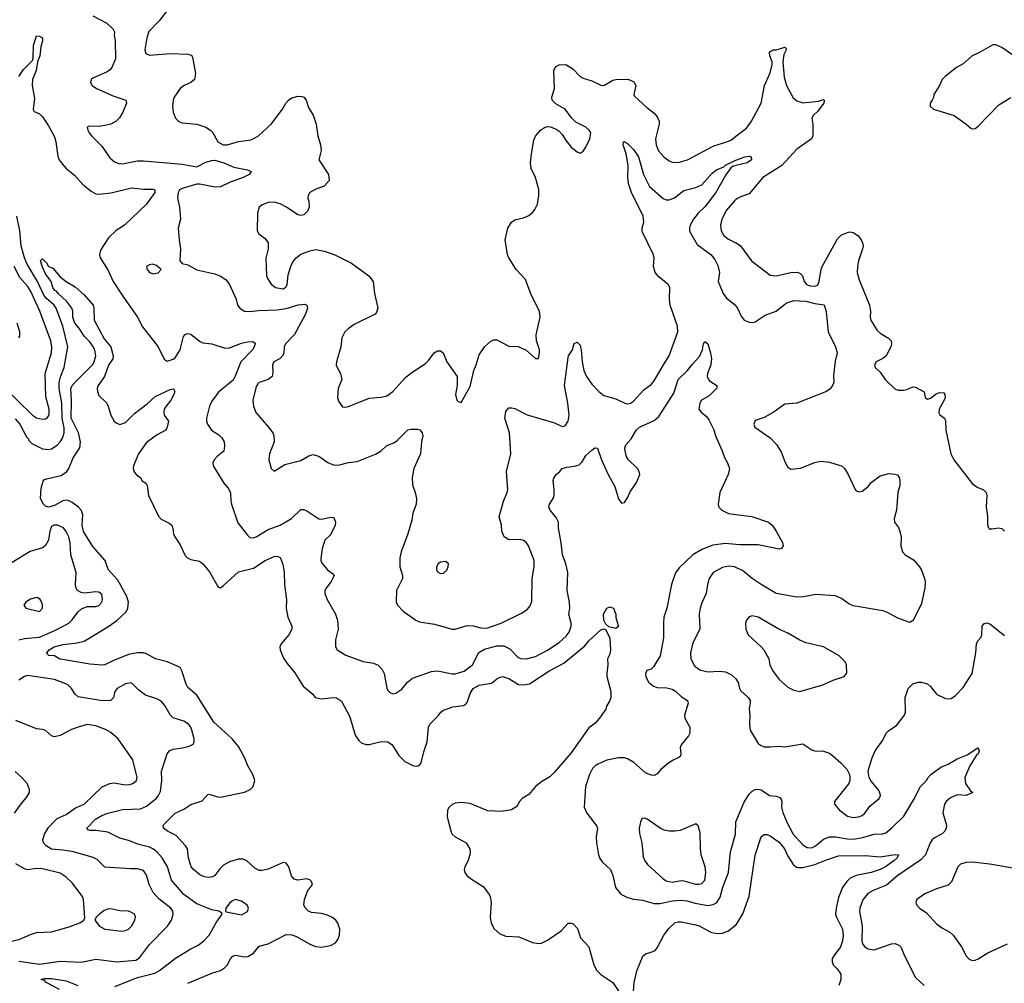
# Model space of a CAD drawing. Header units: inches. Extents: x 2134017 to 2292458, y 756222 to 916513.
# Tile 270 of 387: x 2195177 to 2201807, y 892085 to 898573. Entities that reach past the tile are written whole.
import ezdxf

# ---------------------------------------------------------------- set-up
doc = ezdxf.new("R2010")
doc.units = ezdxf.units.IN
doc.header["$MEASUREMENT"] = 0
doc.layers.add('C1899', color=7, linetype='Continuous')
doc.layers.add('C2809', color=7, linetype='Continuous')

msp = doc.modelspace()

# ---------------------------------------------------------------- linework, layer by layer
at = {"layer": 'C1899', "color": 5}
for points, elevation in [([(2196202.5, 898677.5), (2196115.5, 898564.5), (2196047.1, 898492.9), (2196033.7, 898450), (2196020.3, 898370), (2196025.5, 898345.5), (2196050, 898334.4), (2196190, 898344), (2196310, 898339.5), (2196333.1, 898333.1), (2196340.9, 898320.9), (2196360.4, 898210), (2196354.4, 898170), (2196330.2, 898149.8), (2196284.9, 898130), (2196258.4, 898110), (2196217.4, 898050), (2196210.2, 898029.8), (2196205.2, 897990), (2196210.3, 897950.3), (2196226, 897910), (2196247.6, 897887.6), (2196270, 897877.6), (2196369.7, 897870.3), (2196430, 897848.9), (2196461.6, 897830), (2196475.6, 897815.6), (2196511.8, 897750), (2196547.7, 897730), (2196574, 897730), (2196650, 897753.2), (2196735.3, 897764.7), (2196784, 897790), (2196869.7, 897870), (2196946.6, 897970), (2196969.5, 898010), (2196987, 898030), (2197010, 898046.4), (2197050, 898057.6), (2197076.1, 898056.1), (2197090.4, 898050.4), (2197104.9, 898030), (2197121.2, 897981.2), (2197152.2, 897930), (2197174, 897870), (2197184.4, 897790), (2197203, 897730), (2197207.3, 897692.7), (2197191.3, 897630), (2197256, 897530), (2197261, 897490), (2197227.1, 897452.9), (2197170, 897432.3), (2197130, 897409), (2197119.1, 897390), (2197118, 897370), (2197123.8, 897350), (2197126, 897310), (2197115.6, 897284.4), (2197090, 897259.5), (2197070, 897254.5), (2197050, 897258.7), (2196974, 897310), (2196930, 897332), (2196890, 897344.7), (2196850, 897341.6), (2196810, 897327), (2196790.3, 897309.7), (2196777.1, 897270), (2196774.8, 897150), (2196786.8, 897130), (2196830, 897098.8), (2196850.5, 897070), (2196850.6, 897030), (2196833.2, 896966.8), (2196838.3, 896850), (2196844.6, 896830), (2196870, 896793), (2196899.1, 896770), (2196950, 896761.7), (2196970, 896774), (2196978, 896790), (2196985.1, 896854.9), (2197001.6, 896910), (2197016.9, 896943.1), (2197038, 896970), (2197070, 896994.4), (2197130, 897016.4), (2197170, 897024.9), (2197230, 897014.9), (2197298, 896990), (2197410, 896933), (2197528.8, 896848.8), (2197557.1, 896810), (2197566.7, 896730), (2197587.5, 896632.5), (2197579.3, 896600.7), (2197570.4, 896589.6), (2197430, 896520.5), (2197387.9, 896492.1), (2197366.4, 896470), (2197346.7, 896430), (2197338.9, 896370), (2197310.4, 896270), (2197308.5, 896250), (2197313.4, 896230), (2197336.3, 896190), (2197344.9, 896150), (2197322, 896090), (2197316.3, 896030), (2197323.4, 896003.4), (2197350, 895966.8), (2197370, 895964), (2197390, 895967.7), (2197530, 896024.4), (2197610, 896030.4), (2197650, 896041.3), (2197689.6, 896070), (2197775.4, 896164.6), (2197810, 896192.7), (2197910, 896257.3), (2197930, 896277.3), (2197967, 896330), (2197990, 896342.4), (2198010, 896343), (2198027.3, 896330), (2198053, 896270), (2198122, 896170), (2198122, 896110), (2198111.1, 896048.9), (2198121, 896010), (2198130, 896001), (2198150, 895996), (2198210, 896102), (2198234, 896210), (2198251.6, 896250), (2198270, 896316), (2198308.1, 896371.9), (2198350, 896407.7), (2198370, 896417.3), (2198390, 896416.3), (2198470, 896375.5), (2198532.3, 896372.3), (2198586.6, 896346.6), (2198650, 896291), (2198670, 896292), (2198677.6, 896330), (2198676.2, 896350), (2198657.6, 896410), (2198654.3, 896450), (2198680.4, 896570), (2198677.1, 896610), (2198620.9, 896720.9), (2198583.6, 896823.6), (2198518.9, 896890), (2198470, 896969.4), (2198462.3, 896990), (2198445.7, 897090), (2198464.7, 897170), (2198489.5, 897210), (2198510, 897225.3), (2198570, 897237.6), (2198604.6, 897255.4), (2198630, 897274.9), (2198645.5, 897294.5), (2198662.8, 897330), (2198671.7, 897390), (2198671.5, 897430), (2198649.8, 897510), (2198620.9, 897570), (2198616, 897610), (2198622.3, 897670), (2198639.4, 897760.6), (2198651.2, 897788.8), (2198682.7, 897830), (2198710, 897847.7), (2198730, 897853), (2198750, 897850.5), (2198790, 897835.5), (2198810, 897823), (2198830, 897800.5), (2198856.9, 897756.9), (2198893, 897713), (2198930, 897682), (2198950, 897674), (2198970, 897687.3), (2198990, 897714), (2199015.4, 897770), (2199021.7, 897810), (2199012.1, 897830), (2198988, 897850), (2198922.3, 897882.3), (2198892, 897912), (2198850, 897969.8), (2198786, 898006), (2198762.6, 898030), (2198759.1, 898050), (2198777.2, 898110), (2198772.6, 898230), (2198785.4, 898254.6), (2198810, 898269), (2198854.9, 898270), (2198901.6, 898241.6), (2198950, 898190.5), (2198970, 898178), (2199030, 898160.3), (2199090, 898131.5), (2199110.8, 898129.2), (2199170, 898164.7), (2199190, 898171.1), (2199270, 898171.3), (2199290, 898166.5), (2199313.2, 898153.2), (2199325.7, 898130), (2199313, 898070), (2199317.5, 898057.5), (2199400.9, 897980.9), (2199450, 897943.7), (2199470, 897918.4), (2199482, 897890), (2199483.6, 897870), (2199458.5, 897770), (2199462, 897730), (2199478.3, 897690), (2199514.6, 897650), (2199550, 897623.2), (2199570, 897612.9), (2199610, 897610.3), (2199674.5, 897630), (2199850, 897723.8), (2199937.6, 897750), (2199970, 897764.6), (2200000, 897787.9)], 380), ([(2195670, 898599.3), (2195763, 898550), (2195805.5, 898510), (2195814.4, 898490), (2195812.2, 898470), (2195818.9, 898430), (2195821.5, 898310), (2195797.1, 898250), (2195784.9, 898235.1), (2195761.5, 898218.5), (2195670, 898178), (2195658.8, 898170), (2195654, 898150), (2195665.5, 898130), (2195694.8, 898110), (2195810, 898058), (2195890.4, 898030.4), (2195894.8, 898010), (2195870.4, 897949.6), (2195848.3, 897911.7), (2195826.8, 897890), (2195790, 897869.6), (2195750, 897860.7), (2195710, 897854.5), (2195644, 897856), (2195632, 897850), (2195634.8, 897830), (2195644, 897810), (2195660.7, 897790), (2195730, 897720.5), (2195783.5, 897643.5), (2195815.6, 897615.6), (2195844.1, 897604.1), (2195870, 897602.6), (2195970, 897621.8), (2196010, 897623.2), (2196270, 897599.2), (2196370, 897581.3), (2196430, 897612.8), (2196470, 897625.3), (2196490, 897625.8), (2196550.7, 897610), (2196619.7, 897579.7), (2196710, 897562), (2196734.8, 897550), (2196721, 897530), (2196680.7, 897510), (2196590, 897476.9), (2196530, 897447.4), (2196490, 897445.3), (2196390, 897466), (2196370, 897465.2), (2196270, 897436.6), (2196252.5, 897427.5), (2196243.5, 897410), (2196239.8, 897370), (2196252.8, 897310), (2196260.4, 897230), (2196244.9, 897170), (2196250.4, 897090), (2196260.4, 897030), (2196256, 896950), (2196270.8, 896930.8), (2196310, 896922), (2196370, 896888.4), (2196490, 896861.6), (2196530, 896845.5), (2196564.1, 896824.1), (2196590.5, 896790), (2196634, 896690), (2196643.8, 896650), (2196658, 896630), (2196690, 896610.3), (2196727.9, 896607.9), (2196785.6, 896614.4), (2196910, 896618.2), (2196970, 896627.5), (2197051.9, 896651.9), (2197096.5, 896656.5), (2197110.4, 896650.4), (2197114, 896630), (2197101.6, 896590), (2197027.1, 896452.9), (2196967.2, 896390), (2196957.6, 896370), (2196956.1, 896330), (2196949.2, 896310.8), (2196930, 896292.6), (2196888.2, 896270), (2196879.5, 896250), (2196882.3, 896197.7), (2196876.4, 896170), (2196850.2, 896149.8), (2196790.3, 896129.7), (2196779.9, 896120.1), (2196770, 896104), (2196747.6, 896010), (2196750.3, 895970), (2196767.1, 895927.1), (2196853, 895830), (2196880.5, 895790), (2196888, 895770), (2196890.4, 895730), (2196859.1, 895650), (2196854, 895610), (2196870, 895552), (2196890, 895532), (2196962.5, 895577.5), (2197070, 895604.2), (2197122.9, 895637.1), (2197150, 895644.6), (2197190, 895634.6), (2197252.3, 895592.3), (2197294.3, 895574.3), (2197330, 895575.2), (2197390, 895591.2), (2197450, 895598.6), (2197571.8, 895648.2), (2197609.8, 895670.2), (2197650, 895706.4), (2197696.6, 895723.4), (2197719.6, 895740.4), (2197790, 895810.5), (2197810, 895815.5), (2197855.5, 895815.5), (2197870.5, 895810.5), (2197886.8, 895790), (2197890.5, 895770), (2197882, 895730), (2197874.9, 895650), (2197830.3, 895550), (2197819.5, 895490), (2197822, 895442), (2197840.7, 895390), (2197847.7, 895350), (2197846, 895310), (2197823.8, 895250), (2197816.7, 895203.3), (2197790.7, 895110.7), (2197744.4, 894990), (2197735.6, 894950), (2197736.9, 894890), (2197754.9, 894830), (2197755.3, 894810), (2197713, 894730), (2197710.7, 894650.7), (2197721, 894630), (2197758.8, 894590), (2197844, 894530), (2197870, 894519.5), (2197970, 894502.6), (2198090, 894469), (2198110, 894468.9), (2198190, 894494.9), (2198230, 894492.3), (2198290, 894475.2), (2198330, 894479.1), (2198419.5, 894510), (2198560.7, 894579.3), (2198596.8, 894603.2), (2198614.2, 894625.8), (2198624.4, 894655.6), (2198627, 894810), (2198642.2, 894890), (2198640.2, 894930), (2198634.5, 894950), (2198602.7, 895030), (2198590, 895051.3), (2198570, 895066.6), (2198547.1, 895072.9), (2198470, 895069.6), (2198439.3, 895090), (2198423.7, 895130), (2198420.9, 895170), (2198406.3, 895226.3), (2198433.8, 895330), (2198460.4, 895390), (2198464.4, 895410), (2198455.4, 895530), (2198485.1, 895650), (2198476.1, 895790), (2198444.4, 895890), (2198450, 895934.8), (2198470, 895958.4), (2198490, 895960.3), (2198510, 895954.6), (2198592.9, 895912.9), (2198778.4, 895858.4), (2198830, 895834.4), (2198850, 895839.3), (2198870.7, 895869.3), (2198876.8, 895910), (2198868.8, 895991.2), (2198845.9, 896110), (2198870, 896298), (2198873, 896310), (2198899.5, 896350), (2198910, 896392), (2198930, 896402), (2198950, 896382), (2198958.7, 896350), (2198963.5, 896270), (2198975.5, 896210), (2198992.9, 896170), (2199030, 896118.5), (2199075.5, 896070), (2199110, 896041.6), (2199190, 896020.8), (2199252, 895990), (2199270, 895987.4), (2199290, 895991.8), (2199310, 896004.6), (2199380.2, 896079.8), (2199430, 896116), (2199450, 896140.3), (2199511.2, 896250), (2199550.8, 896310), (2199609.6, 896470.4), (2199606.6, 896510), (2199557.5, 896650), (2199552.5, 896690), (2199553.7, 896770), (2199543.5, 896790), (2199480.6, 896840.6), (2199456.8, 896870), (2199445.7, 896910), (2199448.3, 896970), (2199444.8, 896990), (2199367.7, 897147.7), (2199367.3, 897170), (2199378.8, 897210), (2199375.7, 897250), (2199297.2, 897410), (2199276.4, 897470), (2199271.2, 897510), (2199274.8, 897590), (2199261.6, 897670), (2199241.3, 897730), (2199242, 897750), (2199250, 897752.4), (2199270, 897738.4), (2199310, 897698.3), (2199343, 897650), (2199377.6, 897530), (2199418.6, 897450), (2199510, 897367.9), (2199530, 897359.1), (2199550, 897360.2), (2199586, 897374), (2199650, 897423.7), (2199730, 897443.7), (2199770, 897461.7), (2199840, 897540), (2199870, 897561.5), (2199918.2, 897581.8), (2199930, 897593.1), (2200000, 897627.1)], 360), ([(2195169.8, 898190), (2195202.7, 898237.3), (2195262, 898298), (2195266.7, 898313.3), (2195270, 898398), (2195290, 898464.7), (2195310, 898462), (2195330.3, 898450), (2195330.2, 898430), (2195318, 898390), (2195312.3, 898330), (2195296.5, 898290), (2195287.8, 898230), (2195263.5, 898170), (2195261.6, 898130), (2195276.9, 898043.1), (2195267.9, 897967.9), (2195274.4, 897954.4), (2195310, 897939.1), (2195330, 897919.1), (2195370, 897858), (2195410, 897783), (2195419.7, 897750), (2195433.6, 897653.6), (2195442.7, 897630), (2195461.7, 897601.7), (2195490.2, 897570.2), (2195546.1, 897526.1), (2195602.7, 897462.7), (2195657.5, 897417.5), (2195690, 897400.8), (2195710, 897399.1), (2195792.2, 897407.8), (2195930, 897441.7), (2196010, 897432.2), (2196072.7, 897432.7), (2196086.4, 897426.4), (2196087.7, 897410), (2196030, 897331.6), (2195882.4, 897190), (2195826.1, 897153.9), (2195775.1, 897104.9), (2195719.7, 897020.3), (2195713.1, 896990), (2195718.9, 896970), (2195770, 896888.7), (2195807.1, 896810), (2195870.8, 896710.8), (2195970, 896570.5), (2196003.7, 896503.7), (2196108.5, 896370), (2196150, 896287.3), (2196170, 896273.4), (2196210, 896286), (2196223.9, 896296.1), (2196257.6, 896350), (2196280.8, 896439.2), (2196290, 896454), (2196310, 896460.5), (2196330, 896454.4), (2196387.6, 896407.6), (2196410, 896396), (2196471.3, 896390), (2196561.2, 896361.2), (2196590, 896362.6), (2196670, 896393.9), (2196710, 896404.2), (2196745.5, 896405.5), (2196757.3, 896397.3), (2196761.3, 896390), (2196755.8, 896370), (2196743.6, 896350), (2196665.1, 896270), (2196627.7, 896172.3), (2196613.2, 896146.8), (2196514.6, 896065.4), (2196470, 896004.2), (2196455, 895970), (2196434.6, 895890), (2196434.3, 895870), (2196442.3, 895850), (2196469.4, 895809.4), (2196518, 895778), (2196538.2, 895758.2), (2196552.9, 895730), (2196556.5, 895703.5), (2196551.3, 895668.7), (2196507.3, 895632.7), (2196486.7, 895610), (2196477.6, 895590), (2196480.3, 895570), (2196551.3, 895451.3), (2196579.5, 895419.5), (2196596.1, 895390), (2196598.2, 895330), (2196603, 895310), (2196645.7, 895185.7), (2196710, 895101.3), (2196727.2, 895087.2), (2196750, 895085), (2196770, 895090.2), (2196850, 895140.8), (2196931.6, 895170), (2197006.7, 895213.3), (2197070, 895274), (2197090, 895274), (2197110, 895264.9), (2197190, 895212.2), (2197210.4, 895210.4), (2197270, 895222.4), (2197290, 895220.7), (2197295.3, 895215.3), (2197304.4, 895190), (2197302, 895170), (2197270, 895104), (2197232.2, 895067.8), (2197213.8, 895010), (2197204.2, 894944.2), (2197204.4, 894930), (2197215.5, 894910), (2197250, 894867.7), (2197284, 894844), (2197294.8, 894830), (2197274.9, 894790), (2197237.7, 894742.3), (2197232, 894730), (2197231.6, 894710), (2197246.7, 894670), (2197303.6, 894570), (2197316.9, 894530), (2197320.3, 894470), (2197302.9, 894397.1), (2197302.4, 894350), (2197313.4, 894330), (2197373.8, 894293.8), (2197490, 894252.4), (2197559.4, 894239.4), (2197590, 894227.4), (2197617.2, 894197.2), (2197630.3, 894170), (2197650, 894071.3), (2197656.1, 894056.1), (2197670, 894042), (2197690, 894033), (2197710, 894038), (2197750, 894065.5), (2197787.9, 894112.1), (2197821.6, 894138.4), (2197950, 894184.6), (2197990, 894187.6), (2198090, 894167.7), (2198110, 894167.7), (2198170, 894186.5), (2198225.3, 894230), (2198267.8, 894312.2), (2198306.4, 894333.6), (2198390, 894356.3), (2198436.5, 894356.5), (2198477.7, 894337.7), (2198530, 894280.9), (2198550, 894271.5), (2198590, 894269.2), (2198650, 894285.2), (2198730, 894327.2), (2198810, 894379.6), (2198857.1, 894422.9), (2198876.4, 894450), (2198889.8, 894490), (2198889.8, 894510), (2198873.5, 894570), (2198880.4, 894610), (2198879.8, 894650), (2198862.3, 894730), (2198867.6, 894850), (2198854.7, 894910), (2198831.3, 894970), (2198822.6, 895050), (2198804.8, 895150), (2198804, 895190), (2198790, 895222), (2198749.6, 895270), (2198739.6, 895290), (2198743.6, 895310), (2198769.6, 895350), (2198774.7, 895370), (2198776.9, 895410), (2198768, 895470), (2198773.3, 895486.7), (2198789.3, 895510), (2198814, 895530), (2198830, 895550.7), (2198860.1, 895559.9), (2198913.4, 895566.6), (2198943.3, 895576.7), (2198963.8, 895596.2), (2198990, 895638), (2199030, 895675.5), (2199050, 895690.4), (2199067.5, 895687.5), (2199094.6, 895610), (2199138.5, 895510), (2199184.9, 895430), (2199210, 895346.8), (2199230, 895317.3), (2199250, 895322), (2199270, 895353.4), (2199287.1, 895392.9), (2199330, 895456.4), (2199351.8, 895510), (2199348.6, 895530), (2199336, 895550), (2199275.8, 895610), (2199263.5, 895630), (2199253.3, 895670), (2199252.3, 895690), (2199258.5, 895710), (2199294.2, 895750), (2199330, 895812), (2199349.6, 895830), (2199450, 895875.2), (2199479.5, 895900.5), (2199581.2, 896058.8), (2199609.8, 896150), (2199672.3, 896207.7), (2199706.9, 896253.1), (2199755.4, 896304.6), (2199775.1, 896350), (2199780.7, 896390), (2199790, 896406.8), (2199810, 896390.8), (2199828.9, 896330), (2199834.7, 896290), (2199830.3, 896249.7), (2199808, 896190), (2199805.5, 896170), (2199814, 896150), (2199822.3, 896142.3), (2199872, 896110), (2199871.6, 896091.6), (2199820.5, 896039.5), (2199767.7, 896010), (2199756.3, 895990), (2199750.8, 895950.8), (2199764.7, 895930), (2199801.4, 895901.4), (2199817.5, 895877.5), (2199850, 895811), (2199862, 895770), (2199908.2, 895670), (2199923.9, 895623.9), (2199943, 895590), (2199955.5, 895550), (2199947.7, 895510), (2199890.3, 895390), (2199881.1, 895310), (2199885.3, 895290), (2199903.8, 895270), (2199950, 895249), (2200000, 895242.3)], 340), ([(2200000, 897590.3), (2199976, 897584), (2199965.7, 897574.3), (2199931.4, 897528.6), (2199865.4, 897410), (2199790, 897312.6), (2199745.7, 897270), (2199715, 897230), (2199692.6, 897190), (2199686.8, 897170), (2199687.8, 897147.8), (2199739.6, 897059.6), (2199830, 896992.3), (2199858.7, 896958.7), (2199877.7, 896917.7), (2199889.2, 896870), (2199879.1, 896810), (2199913.1, 896730), (2199937, 896697), (2199996.4, 896650), (2200000, 896644.8)], 360), ([(2200000, 897361.2), (2199990, 897352.8), (2199935.6, 897290), (2199904.4, 897230), (2199895.2, 897190), (2199900.9, 897150), (2199919.1, 897119.1), (2199950, 897094.3), (2200000, 897070.2)], 380), ([(2195145.4, 895885.4), (2195178, 895850), (2195223.1, 895763.1), (2195234.9, 895750), (2195238.5, 895738.6), (2195258.4, 895718.4), (2195330, 895682.7), (2195370, 895678.8), (2195390, 895683.2), (2195430, 895708), (2195448.9, 895731.1), (2195464.2, 895755.8), (2195476.4, 895790), (2195475.6, 895824.4), (2195463.4, 895890), (2195460.8, 895990), (2195443.4, 896090), (2195441.8, 896130), (2195451.4, 896168.6), (2195476.5, 896230), (2195501.5, 896370), (2195466.2, 896510), (2195421.4, 896630), (2195409.2, 896650), (2195356.2, 896696.2), (2195338.4, 896718.4), (2195295.8, 896810), (2195227.2, 896927.2), (2195208.9, 896968.9), (2195187.7, 897050), (2195176.9, 897150), (2195158.3, 897250)], 340), ([(2196310, 892084.7), (2196470, 892154), (2196528, 892172), (2196555.8, 892190), (2196572.8, 892207.2), (2196597.2, 892250), (2196612.3, 892267.7), (2196630, 892275.2), (2196690, 892264), (2196713.7, 892266.3), (2196750, 892288.9), (2196790, 892334.4), (2196849.1, 892350.9), (2196970, 892412.9), (2197010, 892411.6), (2197040.5, 892400.5), (2197130, 892348.8), (2197170, 892331.8), (2197210, 892328.8), (2197270, 892340.3), (2197302.3, 892357.7), (2197319.5, 892380.5), (2197330.8, 892409.2), (2197332.5, 892450), (2197319.4, 892490), (2197304.8, 892510), (2197279.3, 892530), (2197250, 892543.9), (2197210, 892554.9), (2197140.6, 892560.6), (2197120.7, 892570), (2197100.5, 892590), (2197090.9, 892610.9), (2197094.2, 892650), (2197115.6, 892704.4), (2197148, 892750), (2197142.4, 892770), (2197130, 892780.5), (2197110, 892788), (2197050, 892778.4), (2197026, 892786), (2197007.9, 892807.9), (2196988.2, 892870), (2196970, 892894.7), (2196950, 892899.1), (2196850, 892854.4), (2196810, 892843.5), (2196790, 892844.1), (2196759.4, 892859.4), (2196707.3, 892910), (2196680.5, 892920.5), (2196650, 892920.9), (2196590, 892901.6), (2196550, 892880.7), (2196524.3, 892855.7), (2196490, 892811.1), (2196477.2, 892802.8), (2196450, 892797.2), (2196421, 892801), (2196390, 892815.1), (2196348, 892850), (2196331.1, 892870), (2196314.4, 892930), (2196305.6, 892990), (2196293.7, 893010), (2196230, 893079.7), (2196172.7, 893110), (2196145.2, 893130), (2196142.7, 893150), (2196222.9, 893230), (2196282.2, 893257.8), (2196330, 893289.1), (2196406.5, 893313.5), (2196442.9, 893357.1), (2196450, 893359.1), (2196510, 893339.5), (2196530, 893337.4), (2196690, 893371.3), (2196727.8, 893390), (2196749.7, 893410), (2196760.8, 893450), (2196746.9, 893490), (2196712.5, 893550), (2196690, 893604.4), (2196650, 893679.3), (2196608.4, 893730), (2196484.1, 893844.1), (2196370, 894025), (2196310, 894076), (2196297.8, 894097.8), (2196268.4, 894188.4), (2196256.4, 894210), (2196171.3, 894250), (2196090.3, 894270.3), (2196030, 894303.2), (2196008.8, 894308.8), (2195970, 894310.3), (2195910, 894299.2), (2195803, 894257), (2195750, 894228), (2195730, 894226.5), (2195650, 894233.3), (2195464, 894264), (2195447.9, 894267.9), (2195410, 894289.6), (2195371.9, 894291.9), (2195362.6, 894302.6), (2195359.6, 894310), (2195375.6, 894330), (2195409.6, 894350), (2195470, 894365), (2195563.3, 894376.7), (2195610, 894388), (2195770, 894485.4), (2195830, 894527.6), (2195893.6, 894586.4), (2195905.8, 894610), (2195908.9, 894650), (2195898.2, 894690), (2195838.4, 894798.4), (2195773.5, 894870), (2195752.6, 894932.6), (2195670, 895026), (2195607.4, 895127.4), (2195596.7, 895170), (2195601.5, 895241.5), (2195590.7, 895270.7), (2195572.9, 895290), (2195530, 895322.9), (2195510, 895334), (2195490, 895337.8), (2195466.6, 895333.4), (2195410, 895302.3), (2195370, 895291.6), (2195350, 895298.2), (2195336.5, 895310), (2195317.8, 895350), (2195320.7, 895419.3), (2195333.8, 895466.2), (2195343.3, 895476.7), (2195358, 895482), (2195455.1, 895504.9), (2195492.1, 895527.9), (2195508.4, 895551.6), (2195537.5, 895622.5), (2195581.4, 895690), (2195585.5, 895730), (2195573.3, 895790), (2195522.4, 895890), (2195526.4, 896006.4), (2195521.3, 896090), (2195530.6, 896110), (2195547.5, 896130), (2195667.1, 896250), (2195677.6, 896270), (2195688.7, 896310), (2195682.4, 896350), (2195670, 896375.1), (2195646.9, 896406.9), (2195610, 896442.6), (2195576.3, 896496.3), (2195548.8, 896530), (2195533.8, 896570), (2195534.8, 896610), (2195526.8, 896630), (2195495.2, 896675.2), (2195434.8, 896730), (2195424.4, 896744.4), (2195412.3, 896750), (2195399.5, 896770), (2195389.6, 896810), (2195350, 896860.5), (2195330, 896906), (2195317.2, 896950), (2195330, 896962.8), (2195356.1, 896936.1), (2195370, 896911), (2195399.3, 896899.3), (2195450, 896841.6), (2195490, 896810.4), (2195550, 896774), (2195610, 896720.7), (2195670.4, 896650), (2195675.8, 896630), (2195678.9, 896550), (2195744.8, 896424.8), (2195790.1, 896370.1), (2195806.2, 896310), (2195803.3, 896290), (2195774.3, 896245.7), (2195747.3, 896170), (2195705.4, 896110), (2195698.8, 896090), (2195700.1, 896070), (2195710, 896042.8), (2195762.8, 895990), (2195773, 895970), (2195790, 895910.6), (2195813.7, 895870), (2195830, 895856), (2195850, 895847.7), (2195890, 895860.8), (2195950, 895921.2), (2196034.5, 895985.5), (2196090, 896035.8), (2196190, 896083), (2196210, 896086.8), (2196218, 896078), (2196220.5, 896070), (2196214.3, 896050), (2196194.9, 896010), (2196162, 895970), (2196150.3, 895950), (2196146.7, 895933.3), (2196150.3, 895910.3), (2196178.8, 895870), (2196170.8, 895830), (2196160.7, 895810), (2196102.1, 895777.9), (2196030, 895727), (2195976.8, 895650), (2195943.5, 895570), (2195941.8, 895550), (2195950, 895523), (2195966, 895506), (2195990.4, 895490), (2195999.3, 895470), (2196029.1, 895449.1), (2196036, 895436), (2196044.2, 895370), (2196111, 895231), (2196130, 895208.9), (2196183.2, 895183.2), (2196200.4, 895170), (2196208, 895148), (2196212.3, 895110), (2196220.7, 895090), (2196257.4, 895037.4), (2196290, 894964.4), (2196310, 894947.4), (2196330, 894938.9), (2196386.9, 894926.9), (2196410.2, 894910.2), (2196454.2, 894854.2), (2196510, 894756), (2196522, 894750), (2196530, 894747.3), (2196550, 894763), (2196650, 894855.6), (2196750, 894879), (2196830, 894931.4), (2196890, 894958.9), (2196910, 894961.3), (2196930, 894950.7), (2196947.7, 894907.7), (2196957.6, 894850), (2196958.9, 894770), (2196972.9, 894667.1), (2196970.4, 894610), (2196982, 894550), (2197008.9, 894490), (2197010.2, 894470.2), (2196990, 894431.8), (2196938, 894370), (2196928, 894350), (2196930.4, 894330), (2196953.3, 894273.3), (2196977, 894237), (2197030, 894174.8), (2197086.3, 894086.3), (2197150, 894030.7), (2197167.3, 894010), (2197210, 894000.3), (2197290, 894008.8), (2197310, 894006), (2197343.5, 893983.5), (2197399.1, 893879.1), (2197436.3, 893756.3), (2197459.9, 893719.9), (2197480.8, 893700.8), (2197510, 893691.7), (2197530, 893692.6), (2197610, 893712.9), (2197655.5, 893710), (2197685.2, 893690), (2197730, 893619.5), (2197770, 893579), (2197828.5, 893548.5), (2197850, 893546.4), (2197860.9, 893550), (2197870, 893554.6), (2197880.8, 893570), (2197897.2, 893642.8), (2197921.6, 893710), (2197928.7, 893810), (2197938.7, 893830), (2197995.2, 893884.8), (2198012.7, 893910), (2198030, 893923), (2198093.4, 893946.6), (2198164.7, 893955.3), (2198177.6, 893962.4), (2198190, 893975.5), (2198210, 894035.5), (2198231.2, 894070), (2198270, 894091.8), (2198354.1, 894105.9), (2198398.5, 894141.5), (2198429.7, 894150.3), (2198470, 894136.9), (2198536.5, 894096.5), (2198570, 894094.5), (2198610, 894102.2), (2198746.8, 894190), (2198840, 894240), (2198982.4, 894357.6), (2199010, 894391.4), (2199090, 894464.4), (2199111.1, 894471.1), (2199124, 894464), (2199150.9, 894409.1), (2199154.9, 894330), (2199150, 894301.2), (2199134.4, 894270), (2199137.4, 894230), (2199131.4, 894170), (2199131.5, 894150), (2199156.5, 894050), (2199156.4, 894010), (2199150, 893988), (2199127.3, 893950), (2199122.8, 893930), (2199080.7, 893870), (2199050, 893835.1), (2199010, 893804.5), (2198890, 893636.3), (2198776.7, 893503.3), (2198745.7, 893474.3), (2198690, 893442.3), (2198650, 893410.9), (2198604.2, 893355.8), (2198560.5, 893330), (2198543, 893310), (2198524.9, 893275.1), (2198488.2, 893251.8), (2198418.9, 893241.1), (2198330, 893245), (2198210, 893294.9), (2198150, 893302.3), (2198110, 893297.3), (2198090, 893288.9), (2198068.6, 893271.4), (2198057.8, 893250), (2198054.6, 893205.4), (2198082.2, 893102.2), (2198089.7, 893089.7), (2198110, 893072.1), (2198182.5, 893030), (2198207.1, 892990), (2198210.6, 892970), (2198207.9, 892950), (2198193.5, 892906.5), (2198174.7, 892870), (2198169.2, 892850), (2198173.6, 892830), (2198187.7, 892810), (2198211.3, 892791.3), (2198297.1, 892737.1), (2198334.5, 892690), (2198344, 892670), (2198351, 892630), (2198345.9, 892530), (2198350.8, 892490.8), (2198372, 892452), (2198410, 892417.3), (2198450, 892401.3), (2198537.6, 892397.6), (2198630, 892360.4), (2198670, 892352.2), (2198690, 892355.8), (2198730, 892375.3), (2198822, 892438), (2198870, 892490.6), (2198890, 892490.8), (2198904.5, 892484.5), (2198933.1, 892453.1), (2198952.7, 892390), (2199010, 892330.6), (2199042.6, 892210), (2199064, 892170), (2199090, 892144.4), (2199170.1, 892090.1), (2199230, 892003.1)], 320), ([(2195070, 896099.2), (2195261.8, 895910), (2195290, 895891), (2195330, 895883), (2195350, 895885.4), (2195365, 895895), (2195372.9, 895907.1), (2195376.1, 895923.9), (2195374.4, 895950), (2195353.4, 896033.4), (2195348.1, 896190), (2195389.8, 896329.8), (2195393, 896367), (2195385.8, 896410), (2195312.9, 896610), (2195250, 896746.6), (2195230, 896778.7), (2195178, 896838), (2195140.5, 896910)], 360), ([(2195170, 896430.8), (2195177.7, 896442.3), (2195178.7, 896470), (2195158.9, 896530)], 380), ([(2195170, 894397.1), (2195210, 894406.9), (2195310, 894415.7), (2195417.9, 894462.1), (2195507.3, 894510), (2195527.7, 894530), (2195570, 894586.7), (2195593.8, 894606.2), (2195630, 894620.9), (2195690, 894622.8), (2195710, 894629.2), (2195729.7, 894650), (2195735.3, 894670), (2195730, 894702), (2195710, 894718.2), (2195690, 894721.2), (2195610, 894712.4), (2195590, 894715.8), (2195566, 894730), (2195555.8, 894750), (2195552.3, 894770), (2195556.8, 894850), (2195521.4, 894970), (2195515.7, 895050), (2195507.2, 895090), (2195490, 895127.4), (2195470.9, 895150.9), (2195430.5, 895170.5), (2195409.5, 895170.5), (2195390, 895159.7), (2195379.8, 895130), (2195370, 895069.5), (2195350, 895031.5), (2195330, 895016.9), (2195246.8, 894993.2), (2195086.1, 894893.9)], 340), ([(2200000, 895040.1), (2199930, 895047), (2199845.1, 895034.9), (2199770, 895005.3), (2199710.3, 894970), (2199617.1, 894882.9), (2199592.5, 894847.5), (2199565, 894770), (2199534.4, 894610), (2199515.2, 894550), (2199511.2, 894508.8), (2199513.1, 894410), (2199490.1, 894289.9), (2199445.1, 894214.9), (2199430, 894200.7), (2199400.7, 894190), (2199390.4, 894169.6), (2199393.1, 894150), (2199410, 894113), (2199444.6, 894084.6), (2199470, 894076.9), (2199534.7, 894074.7), (2199570, 894064.9), (2199592.5, 894052.5), (2199630, 894016.4), (2199674, 893990), (2199678.8, 893970), (2199654.4, 893890), (2199654.9, 893870), (2199688.4, 893810), (2199690.4, 893770), (2199680.5, 893750), (2199630.4, 893690), (2199625.3, 893670), (2199628.8, 893630), (2199625.5, 893614.5), (2199615.8, 893604.2), (2199580.7, 893590), (2199547.7, 893570), (2199495.1, 893524.9), (2199470, 893496), (2199450, 893484.5), (2199430, 893485.6), (2199390, 893501.3), (2199312.1, 893572.1), (2199270, 893596.8), (2199250, 893602.7), (2199210, 893603.9), (2199130, 893586.4), (2199070, 893561), (2199051, 893549), (2199033.1, 893530), (2199012.9, 893490), (2198987.7, 893410), (2198978.9, 893270), (2198996.5, 893230), (2199062.8, 893142.8), (2199066.5, 893130), (2199059.7, 893070), (2199061, 893030), (2199074.2, 892950), (2199084.4, 892924.4), (2199101, 892900.9), (2199154.4, 892850), (2199170, 892811.3), (2199188.8, 892730), (2199224.9, 892684.9), (2199270, 892663.1), (2199310, 892652.2), (2199370, 892644.2), (2199450, 892622.3), (2199490, 892621.8), (2199570, 892639.5), (2199630, 892645.3), (2199670, 892640.5), (2199724.6, 892624.6), (2199810, 892608), (2199845.6, 892614.4), (2199871.6, 892628.4), (2199894.6, 892665.4), (2199911.8, 892731.8), (2199949.1, 892830), (2199962.9, 892970), (2199996.8, 893090), (2199999.3, 893170), (2200000, 893171.8)], 340), ([(2200000, 894885.2), (2199990, 894889.8), (2199950, 894892.3), (2199910, 894883.8), (2199846.7, 894850), (2199818.6, 894810), (2199807.4, 894770), (2199800.3, 894710), (2199770, 894646), (2199758.3, 894610), (2199751.6, 894570), (2199756, 894470), (2199710, 894377.2), (2199693.8, 894310), (2199696.5, 894270), (2199721.4, 894221.4), (2199756.1, 894196.1), (2199810, 894182), (2199890, 894186.7), (2199930, 894180.9), (2199970, 894162), (2199997.6, 894137.6), (2200000, 894134)], 360), ([(2195817.5, 892062.5), (2195970, 892123.3), (2196086.9, 892153.1), (2196117.2, 892170), (2196225.8, 892254.2), (2196330, 892318), (2196378.8, 892341.2), (2196417.6, 892370), (2196453.5, 892410), (2196502.4, 892497.6), (2196539, 892550), (2196537.2, 892557.2), (2196518, 892570), (2196470, 892580.5), (2196370, 892619.3), (2196282.7, 892682.7), (2196199.5, 892779.5), (2196170.9, 892870), (2196136.8, 892930), (2196100.7, 892970), (2196074, 892990), (2196050, 893002), (2195979.5, 893019.5), (2195910, 893047.2), (2195850, 893062.8), (2195770, 893102), (2195690, 893113.3), (2195650, 893114), (2195638, 893118), (2195629.6, 893129.6), (2195687.4, 893190), (2195730, 893215.1), (2195770, 893230.1), (2195870, 893254.1), (2195990, 893259.2), (2196030, 893277.3), (2196094.8, 893330), (2196111.9, 893350), (2196124.4, 893375.6), (2196132.8, 893450), (2196132.2, 893512.2), (2196170.8, 893630), (2196188.8, 893651.2), (2196210, 893661.6), (2196274, 893670), (2196318, 893682), (2196344.4, 893695.6), (2196351.3, 893708.7), (2196351.1, 893730), (2196336, 893790), (2196329.7, 893810), (2196314.3, 893830), (2196282.7, 893850), (2196210, 893871.8), (2196190, 893892.3), (2196154.8, 893954.8), (2196130, 893985.1), (2196100.7, 894000.7), (2196024.8, 894024.8), (2195978.4, 894058.4), (2195930, 894108), (2195890, 894100.4), (2195832.7, 894070), (2195818, 894050), (2195808, 894010), (2195791, 893990), (2195734.4, 893985.6), (2195570, 894014.5), (2195550, 894031.1), (2195525.1, 894070), (2195497.6, 894097.6), (2195410, 894129.8), (2195230, 894156.2), (2195210, 894151.6), (2195170, 894126.5)], 340), ([(2195170, 892234.4), (2195310, 892214), (2195450, 892232.8), (2195590, 892226.2), (2195690, 892247.9), (2195830, 892229.3), (2195959.2, 892240.8), (2195983.6, 892256.4), (2196050, 892346.5), (2196172.1, 892470), (2196199.8, 892510), (2196210.8, 892550), (2196208.5, 892570), (2196195.1, 892590), (2196113.9, 892653.9), (2196075.5, 892695.5), (2196049, 892750), (2196030, 892814), (2196010, 892845.1), (2195970, 892855.3), (2195925.5, 892854.5), (2195750, 892867.8), (2195697.4, 892917.4), (2195672.2, 892932.2), (2195539.3, 892970), (2195470, 892982.2), (2195390, 892987.5), (2195354, 893010), (2195337.2, 893030), (2195332.8, 893050), (2195343.7, 893090), (2195370, 893134.9), (2195410, 893176.1), (2195430, 893194), (2195490, 893220.7), (2195553, 893267), (2195610, 893290.2), (2195731.7, 893408.3), (2195782.7, 893430), (2195810, 893435.2), (2195890, 893421.8), (2195917, 893423), (2195939.6, 893430), (2195964, 893450), (2195968.5, 893470), (2195938, 893590), (2195839.3, 893730), (2195790, 893772.4), (2195753.8, 893793.8), (2195690, 893817.3), (2195630, 893826.6), (2195569.6, 893810.4), (2195526.2, 893793.8), (2195450, 893752.3), (2195410, 893743.4), (2195390, 893750.9), (2195350, 893786.6), (2195330, 893794.7), (2195290, 893798.9), (2195150, 893855.4)], 360), ([(2195142, 893230), (2195186.2, 893293.8), (2195223.3, 893336.7), (2195242, 893370), (2195242, 893390), (2195227.3, 893430), (2195191.8, 893470), (2195145.1, 893510)], 380), ([(2194973.2, 892330), (2195176.9, 892383.1), (2195250, 892414.4), (2195290, 892426), (2195390, 892432.4), (2195510, 892464.9), (2195585.6, 892494.4), (2195609, 892510), (2195614.6, 892525.4), (2195606.9, 892650), (2195599.7, 892670), (2195530, 892761.3), (2195490, 892799.7), (2195450, 892826.9), (2195330, 892855.1), (2195290, 892857.7), (2195230, 892849.7), (2195210, 892855.8), (2195149.8, 892889.8)], 380), ([(2199309.7, 892030), (2199313.5, 892090), (2199331.4, 892168.6), (2199372.9, 892267.1), (2199390, 892284.4), (2199430, 892294), (2199454.9, 892305.1), (2199470, 892324), (2199515.1, 892410), (2199550, 892455.2), (2199590, 892493.6), (2199610, 892499.2), (2199630, 892498.4), (2199730, 892478.9), (2199752, 892472), (2199830, 892429.2), (2199870, 892420.2), (2199910, 892423.1), (2199950, 892437.4), (2200000, 892478.4)], 320), ([(2195444.1, 892044.1), (2195354, 892090), (2195343.1, 892103.1), (2195321.2, 892110), (2195343.1, 892116.9), (2195390, 892116.6), (2195490, 892100.9), (2195569, 892069)], 340)]:
    msp.add_lwpolyline(points, dxfattribs=dict(at, elevation=elevation))
for points, elevation in [([(2196070, 896926), (2196050, 896922.7), (2196031, 896910), (2196034.8, 896890), (2196051.3, 896870), (2196077.5, 896862.5), (2196110, 896867.3), (2196128.7, 896890), (2196097.2, 896917.2)], 360), ([(2198045.2, 894925.2), (2198010, 894920.9), (2197994.8, 894910), (2197983, 894890), (2197983, 894870), (2197990, 894856), (2198010, 894844.9), (2198030, 894847.3), (2198053.1, 894866.9), (2198062.7, 894890), (2198064, 894910)], 380), ([(2195290, 894682.9), (2195250, 894671.6), (2195218.8, 894650), (2195204, 894630), (2195218, 894610), (2195310, 894588.2), (2195329.3, 894610), (2195329.5, 894630), (2195325.1, 894650), (2195314, 894670), (2195299.3, 894679.3)], 360), ([(2199190, 894474), (2199144.7, 894484.7), (2199122.9, 894502.9), (2199109.8, 894529.8), (2199107.6, 894570), (2199130, 894610.8), (2199150, 894619.1), (2199174.8, 894610), (2199192, 894570), (2199191.6, 894548.4), (2199210, 894488)], 320), ([(2199384, 893196), (2199366.2, 893193.8), (2199356.3, 893170), (2199348.4, 893130), (2199350, 893094), (2199366.7, 893030), (2199376, 892936), (2199385.7, 892910), (2199404.3, 892884.3), (2199506.5, 892790), (2199530, 892774.2), (2199570, 892766.8), (2199630, 892776.6), (2199650, 892775), (2199726.6, 892753.4), (2199750, 892751.4), (2199770, 892756), (2199790, 892779.1), (2199797.8, 892830), (2199791.9, 892870), (2199766, 892950), (2199760.4, 892990), (2199758, 893098), (2199746, 893146), (2199730, 893159), (2199625.3, 893114.7), (2199590, 893108.5), (2199550, 893109.7), (2199516.6, 893116.6), (2199489.8, 893129.8), (2199402, 893190)], 360), ([(2196630, 892649.3), (2196610, 892640.9), (2196590, 892623.7), (2196564.9, 892590), (2196562, 892570), (2196566.8, 892566.8), (2196670, 892546), (2196710, 892567.3), (2196717, 892590), (2196709.3, 892610), (2196670, 892637)], 340), ([(2195790, 892586.9), (2195770, 892585.1), (2195745.7, 892574.3), (2195714, 892550), (2195691, 892530), (2195682, 892510), (2195714, 892470), (2195749.2, 892449.2), (2195864, 892436), (2195890, 892439.6), (2195910, 892450.4), (2195929.6, 892470), (2195951.5, 892510), (2195955.6, 892530), (2195949.6, 892549.6), (2195924.9, 892564.9), (2195910, 892569.6), (2195850, 892572.6)], 380)]:
    msp.add_lwpolyline(points, close=True, dxfattribs=dict(at, elevation=elevation))
at = {"layer": 'C2809', "color": 5}
for points, elevation in [([(2200000, 897787.9), (2200070, 897842.3), (2200104.4, 897890), (2200168.7, 898010), (2200192.9, 898130), (2200230, 898214.4), (2200243.7, 898270), (2200243.2, 898290), (2200228.4, 898330), (2200226.7, 898353.2), (2200236.2, 898363.8), (2200250, 898369.2), (2200270.6, 898369.4), (2200330, 898387.3), (2200338.7, 898378.7), (2200338, 898370), (2200322, 898338), (2200315.7, 898290), (2200325, 898185), (2200340.6, 898130), (2200386.1, 898046.1), (2200410, 898025.5), (2200450, 898013.6), (2200556.8, 898023.2), (2200590, 898034.9), (2200594.9, 898030), (2200592.7, 898010), (2200550, 897953.7), (2200522, 897930), (2200510.4, 897910), (2200517.1, 897870), (2200518.4, 897810), (2200517.1, 897790), (2200508, 897770), (2200410, 897701.6), (2200308.3, 897591.8), (2200180.4, 897510), (2200090, 897399.6), (2200030, 897380.5), (2200010, 897369.7), (2200000, 897361.2)], 380), ([(2201857.5, 898337.5), (2201790, 898385.2), (2201750, 898404), (2201730, 898404), (2201636, 898350), (2201590, 898329.6), (2201530, 898276.2), (2201484.9, 898250), (2201408, 898190), (2201388.4, 898170), (2201370.2, 898129.8), (2201333.4, 898070), (2201330.5, 898049.5), (2201321, 898030), (2201306.8, 898010), (2201306.8, 897990), (2201331.3, 897970), (2201468.3, 897928.3), (2201550.4, 897870.4), (2201581.6, 897841.6), (2201590, 897837.3), (2201610, 897840.5), (2201630, 897855.5), (2201770, 897998.9), (2201850, 898048.4)], 420), ([(2200000, 897627.1), (2200006, 897630), (2200059.3, 897650), (2200090, 897653.7), (2200102, 897650), (2200105.7, 897630), (2200075.8, 897610), (2200000, 897590.3)], 360), ([(2200000, 897070.2), (2200000.5, 897070), (2200030.2, 897050.2), (2200104.9, 896950), (2200230, 896851.8), (2200270, 896849.1), (2200370, 896871.5), (2200413, 896873), (2200430, 896866.4), (2200447.9, 896847.9), (2200459.7, 896810), (2200474.9, 896790), (2200500.6, 896780.6), (2200530, 896778.2), (2200550, 896785.7), (2200558.9, 896801.1), (2200577, 896903), (2200682.8, 897097.2), (2200710, 897123.2), (2200757.3, 897142.7), (2200770, 897144.4), (2200790, 897138.8), (2200819.6, 897119.6), (2200842.8, 897090), (2200853, 897070), (2200856.3, 897050), (2200853.2, 897030), (2200824.6, 896950), (2200817.7, 896910), (2200817.2, 896870), (2200830, 896820.7), (2200899, 896650), (2200905.2, 896610), (2200903.6, 896570), (2200908.9, 896550), (2200950, 896480.4), (2200970, 896462.6), (2201027.9, 896427.9), (2201044.4, 896410), (2201048.4, 896390), (2201043.8, 896370), (2201011.5, 896308.5), (2200990, 896291.6), (2200944.9, 896270), (2200933, 896250), (2200936.3, 896230), (2200970, 896199.1), (2201003.8, 896150), (2201070, 896086.8), (2201090, 896077.3), (2201130, 896079.1), (2201150, 896083), (2201190, 896100.5), (2201210, 896099.1), (2201266.6, 896066.6), (2201274.9, 896030), (2201290, 896017.6), (2201310, 896023.9), (2201347.3, 896052.7), (2201370, 896063.5), (2201399.5, 896059.5), (2201407, 896050), (2201407.8, 896030), (2201401.3, 896010), (2201367.8, 895950), (2201365.3, 895925.3), (2201372.7, 895912.7), (2201403.8, 895890), (2201411.7, 895871.7), (2201413, 895810), (2201446.4, 895650), (2201468, 895610), (2201590, 895450.6), (2201625.1, 895425.1), (2201667.3, 895407.3), (2201685.5, 895390), (2201690.4, 895370), (2201685.7, 895290), (2201693, 895230), (2201693.7, 895173.7), (2201697.3, 895157.3), (2201705.8, 895145.8), (2201723.8, 895143.8), (2201770, 895150.4), (2201790, 895147.7), (2201807.7, 895130)], 380), ([(2200000, 896644.8), (2200010.4, 896630), (2200035.6, 896575.6), (2200054.8, 896550), (2200090, 896535.5), (2200110, 896534.4), (2200130, 896539.5), (2200197.1, 896582.9), (2200270, 896609.2), (2200330, 896658), (2200350, 896669.1), (2200390, 896681.3), (2200470, 896677.6), (2200530, 896660.8), (2200593.4, 896653.4), (2200608.3, 896608.3), (2200622, 896470), (2200670.6, 896370), (2200680.5, 896330), (2200667.2, 896272.8), (2200657.5, 896177.5), (2200658, 896130), (2200650.6, 896110), (2200633.5, 896086.5), (2200610, 896069.6), (2200410.2, 895989.8), (2200330, 895983), (2200250, 895927.6), (2200190, 895895.1), (2200130, 895873.2), (2200120.7, 895850), (2200127.3, 895830), (2200230, 895756.4), (2200272.1, 895712.1), (2200304.1, 895664.1), (2200330.3, 895590.3), (2200350, 895561), (2200370, 895546.8), (2200434, 895554), (2200530, 895590.4), (2200570, 895599.5), (2200630, 895594.4), (2200694.1, 895574.1), (2200710, 895568.4), (2200730.4, 895550), (2200755.8, 895510), (2200802, 895410), (2200810, 895400.7), (2200830, 895393.4), (2200850, 895399.3), (2200870, 895413), (2200889.4, 895430), (2200910, 895457.3), (2200970, 895500.5), (2201030, 895517.1), (2201070, 895513.4), (2201087.3, 895507.3), (2201098.8, 895490), (2201104, 895470), (2201103.5, 895436.5), (2201090.7, 895389.3), (2201080.7, 895270), (2201065.8, 895214.2), (2201067.7, 895190), (2201094, 895154), (2201103, 895130), (2201112.7, 895090), (2201110.5, 895030), (2201122, 894990), (2201138.8, 894970), (2201196, 894936), (2201236.3, 894890), (2201250, 894866), (2201270.2, 894810), (2201274.4, 894790), (2201272.2, 894747.8), (2201250, 894642), (2201193.2, 894526.8), (2201170, 894514), (2201090, 894544), (2201021.5, 894581.5), (2200990, 894592.7), (2200790, 894627.3), (2200760.6, 894640.6), (2200710, 894675.6), (2200670, 894693.3), (2200538, 894702), (2200453.7, 894686.3), (2200410, 894685.1), (2200270, 894709.8), (2200169.6, 894770), (2200110, 894811.1), (2200044.6, 894864.6), (2200000, 894885.2)], 360), ([(2200000, 895242.3), (2200107.9, 895227.9), (2200218.8, 895190), (2200243, 895170), (2200270.6, 895130), (2200313, 895053), (2200317.3, 895030), (2200307.3, 895012.7), (2200290, 895007.8), (2200150, 895037.7), (2200030, 895037.1), (2200000, 895040.1)], 340), ([(2200000, 894134), (2200015.6, 894110), (2200022.7, 894070), (2200030, 894057.1), (2200081.3, 894010), (2200095.5, 893990), (2200096.3, 893970), (2200088.5, 893930), (2200093.4, 893890), (2200090.6, 893830), (2200096.3, 893790), (2200150, 893698.8), (2200170, 893684.9), (2200190, 893678), (2200230, 893676.4), (2200290, 893681.6), (2200330, 893678), (2200450, 893698), (2200510, 893657.1), (2200530, 893650.4), (2200590, 893647.7), (2200630, 893633.4), (2200650, 893619.1), (2200706.8, 893570), (2200746, 893526), (2200763.8, 893490), (2200766.7, 893470), (2200766.7, 893450), (2200760.4, 893430), (2200662.8, 893310), (2200664, 893290), (2200698, 893250), (2200750, 893210.4), (2200790, 893202), (2200825.5, 893205.5), (2200850, 893215.2), (2200868.2, 893230), (2200902, 893278), (2200965.1, 893330), (2200973.6, 893350), (2200969.5, 893370), (2200957, 893390), (2200910, 893445.2), (2200898, 893470), (2200889.4, 893510), (2200894, 893530), (2200917, 893603), (2200938, 893650), (2200990, 893721.6), (2201011.8, 893768.2), (2201030, 893786.7), (2201080.1, 893819.9), (2201135.1, 893890), (2201141, 893910), (2201140.4, 894010), (2201158.9, 894070), (2201190, 894100.9), (2201227.2, 894112.8), (2201250, 894113.4), (2201290, 894101.5), (2201310, 894083.7), (2201350, 894032.4), (2201410, 894002.4), (2201430, 893999.5), (2201450, 894003.1), (2201478.3, 894021.7), (2201530, 894077), (2201589.7, 894170), (2201616, 894310), (2201619, 894370), (2201629.1, 894390.9), (2201650, 894412), (2201655.1, 894430), (2201657.2, 894490), (2201670, 894506), (2201690, 894510.8), (2201710, 894504), (2201807.3, 894427.3)], 360), ([(2200000, 893171.8), (2200055.8, 893304.2), (2200090, 893357.4), (2200110, 893378.3), (2200130, 893389.1), (2200150, 893392.6), (2200170, 893387.7), (2200224.9, 893350), (2200270, 893345.5), (2200296.3, 893336.3), (2200304.8, 893324.8), (2200308.1, 893310), (2200306.8, 893270), (2200315.2, 893235.2), (2200342.1, 893170), (2200385.8, 893090), (2200450, 893017.1), (2200479.6, 892999.6), (2200510, 892997.5), (2200536.4, 893010), (2200590, 893055.5), (2200629.9, 893070.1), (2200670, 893070.1), (2200750, 893057.6), (2200790, 893056.2), (2200853.6, 893066.4), (2200930, 893089.3), (2200990, 893090.2), (2201010, 893099), (2201050, 893131.5), (2201130, 893210.3), (2201197.8, 893322.2), (2201243.7, 893410), (2201284, 893450), (2201294, 893470), (2201313.2, 893490), (2201380.6, 893539.4), (2201430, 893560.3), (2201490, 893595.3), (2201558, 893622), (2201628.9, 893671.1), (2201632, 893670), (2201638, 893650), (2201630.8, 893630), (2201619.8, 893620.2), (2201574, 893550), (2201542, 893470), (2201544.9, 893430), (2201579.8, 893379.8), (2201594, 893370), (2201550.2, 893349.8), (2201490, 893352.8), (2201445.5, 893334.5), (2201415.2, 893310), (2201403.9, 893290), (2201392.7, 893232.7), (2201417.3, 893150), (2201416.5, 893130), (2201407, 893110), (2201388.3, 893091.7), (2201336, 893064), (2201320.3, 893050), (2201307.2, 893030), (2201276.9, 892950), (2201244.5, 892915.5), (2201090.2, 892810), (2201013.8, 892746.2), (2200923.8, 892710), (2200888.8, 892690), (2200854.1, 892645.9), (2200833.4, 892590), (2200831.5, 892568.5), (2200850.2, 892470), (2200846.7, 892370), (2200853, 892350), (2200868, 892330), (2200890, 892316.3), (2200930, 892311), (2201048, 892350), (2201072.1, 892352.1), (2201100.5, 892340.5), (2201110.7, 892330), (2201134, 892270), (2201210, 892124), (2201267, 892070)], 340), ([(2200000, 892478.4), (2200000.9, 892479.1), (2200046.4, 892553.6), (2200089.1, 892670.9), (2200130, 892946.8), (2200169.8, 893070.2), (2200190, 893086.7), (2200210, 893085.7), (2200230, 893077.4), (2200290, 893035.5), (2200327.6, 892990), (2200346.4, 892946.4), (2200385.5, 892885.5), (2200407.9, 892867.9), (2200423.9, 892863.9), (2200450, 892865.5), (2200530, 892883.8), (2200610, 892917.2), (2200690, 892942.8), (2200870, 892945), (2200970, 892936.1), (2201072, 892952), (2201093.7, 892950), (2201084.9, 892930), (2201062, 892910), (2201007.5, 892870), (2200971.3, 892850), (2200910.1, 892829.9), (2200809, 892811), (2200770, 892792.5), (2200746, 892770), (2200716.3, 892730), (2200690, 892663.6), (2200674.4, 892590), (2200670.7, 892550), (2200676.1, 892530), (2200716.8, 892450), (2200720.9, 892410), (2200716.6, 892370), (2200704.4, 892330), (2200658.4, 892270), (2200648.9, 892251.1), (2200648.5, 892228.5), (2200654, 892210), (2200681.6, 892181.6), (2200706.6, 892146.6), (2200707, 892110), (2200692.4, 892070)], 320), ([(2201890, 892855.1), (2201710, 892886), (2201590, 892900.4), (2201550, 892898.3), (2201513, 892887), (2201494.9, 892870), (2201451, 892769), (2201430, 892744.7), (2201350, 892720.5), (2201272.9, 892687.1), (2201218.8, 892650), (2201210.7, 892630), (2201217.3, 892610), (2201236.3, 892590), (2201280.5, 892560.5), (2201350, 892484.7), (2201390, 892455.5), (2201440.4, 892430), (2201462.6, 892410), (2201518.3, 892330), (2201550.3, 892270), (2201570, 892246.7), (2201590, 892239.5), (2201610, 892240.9), (2201630.7, 892249.3), (2201695.1, 892290), (2201829.4, 892350)], 360)]:
    msp.add_lwpolyline(points, dxfattribs=dict(at, elevation=elevation))
at = {"layer": 'C2809', "color": 5, "elevation": 380}
msp.add_lwpolyline([(2200110, 894559.5), (2200090, 894552.3), (2200070.6, 894530), (2200065.3, 894510), (2200067.2, 894470), (2200081.6, 894430), (2200170.2, 894350.2), (2200186.7, 894330), (2200222.4, 894270), (2200228.9, 894230), (2200245.2, 894190), (2200290, 894130.3), (2200350, 894079.1), (2200390, 894059), (2200430, 894048.9), (2200585.3, 894094.7), (2200654.9, 894125.1), (2200729.5, 894150.5), (2200746, 894174), (2200744.5, 894230), (2200736, 894250), (2200696, 894290), (2200590, 894349.6), (2200470, 894376.3), (2200430, 894394.7), (2200350, 894443.1), (2200289.8, 894469.8), (2200150, 894549.6)], close=True, dxfattribs=at)

doc.saveas('drawing.dxf')
